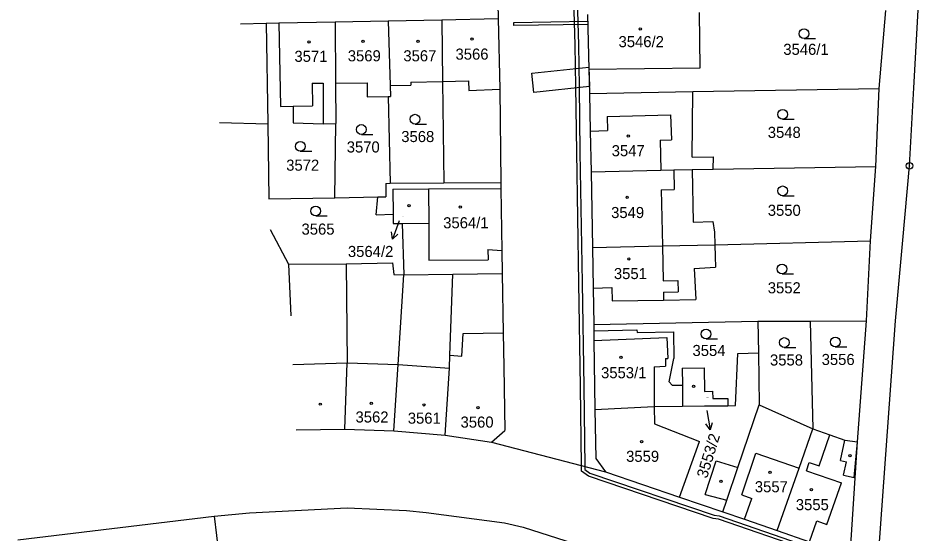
# Model space of a CAD drawing. Extents: x -735092 to -733385, y -1122435 to -1118992.
# Drawn here: x -734519.6 to -734381.6, y -1120521.5 to -1120442.6 of the extents above; entities that cross this region are included whole.
import ezdxf

# ---------------------------------------------------------------- set-up
doc = ezdxf.new("R2010")
doc.units = 0
for name, color, linetype in [('Vrstva 1', 7, 'Continuous'), ('Vrstva 16', 7, 'Continuous'), ('Vrstva 18', 7, 'Continuous'), ('Vrstva 19', 7, 'Continuous'), ('Vrstva 25', 7, 'Continuous'), ('Vrstva 27', 7, 'Continuous'), ('Vrstva 4', 7, 'Continuous')]:
    doc.layers.add(name, color=color, linetype=linetype)

msp = doc.modelspace()

# ---------------------------------------------------------------- linework, layer by layer
at = {"layer": 'Vrstva 1'}
for points in [[(-734446.27, -1120428.83), (-734446, -1120442.67)], [(-734415.04, -1120450.21), (-734415.14, -1120441.75)], [(-734387.57, -1120453.38), (-734386.57, -1120441.43)], [(-734382.27, -1120453.29), (-734381.62, -1120441.37)], [(-734471, -1120443.18), (-734462.86, -1120443.01)], [(-734462.86, -1120443.01), (-734454.63, -1120442.84)], [(-734462.86, -1120443.01), (-734462.53, -1120452.92)], [(-734454.63, -1120442.84), (-734446, -1120442.67)], [(-734454.63, -1120442.84), (-734454.52, -1120452.31)], [(-734446, -1120442.67), (-734445.73, -1120453.47)], [(-734432.29, -1120442.03), (-734432.06, -1120450.41)], [(-734485.51, -1120443.46), (-734481.53, -1120443.39)], [(-734481.53, -1120443.39), (-734479.59, -1120443.33)], [(-734481.53, -1120443.39), (-734481.32, -1120458.79)], [(-734479.59, -1120443.33), (-734471, -1120443.18)], [(-734479.59, -1120443.33), (-734479.34, -1120456.13)], [(-734471, -1120443.18), (-734470.93, -1120452.55)], [(-734432.06, -1120450.41), (-734415.04, -1120450.21)], [(-734432.06, -1120450.41), (-734431.96, -1120454.14)], [(-734470.93, -1120452.55), (-734466.09, -1120452.52)], [(-734470.93, -1120452.55), (-734470.88, -1120458.73)], [(-734466.09, -1120452.52), (-734466.05, -1120454.66)], [(-734459.38, -1120452.41), (-734454.52, -1120452.31)], [(-734459.38, -1120452.41), (-734459.37, -1120452.85)], [(-734454.52, -1120452.31), (-734454.34, -1120467.86)], [(-734462.53, -1120452.92), (-734459.37, -1120452.85)], [(-734462.53, -1120452.92), (-734462.47, -1120454.6)], [(-734445.73, -1120453.47), (-734445.59, -1120467.79)], [(-734431.96, -1120454.14), (-734416.16, -1120453.87)], [(-734431.96, -1120454.14), (-734431.87, -1120459.91)], [(-734416.22, -1120463.89), (-734416.16, -1120453.87)], [(-734416.16, -1120453.87), (-734387.57, -1120453.38)], [(-734388.06, -1120465.33), (-734387.57, -1120453.38)], [(-734382.92, -1120465.24), (-734382.27, -1120453.29)], [(-734466.05, -1120454.66), (-734462.86, -1120454.61)], [(-734462.86, -1120454.61), (-734462.47, -1120454.6)], [(-734462.86, -1120454.61), (-734462.53, -1120467.92)], [(-734479.34, -1120456.13), (-734477.42, -1120456.1)], [(-734477.42, -1120456.1), (-734477.39, -1120458.64)], [(-734488.73, -1120458.58), (-734481.32, -1120458.79)], [(-734481.32, -1120458.79), (-734481.16, -1120470.29)], [(-734477.39, -1120458.64), (-734472.79, -1120458.79)], [(-734472.79, -1120458.79), (-734470.88, -1120458.73)], [(-734471.01, -1120470.13), (-734470.88, -1120458.73)], [(-734431.87, -1120459.91), (-734431.75, -1120466.18)], [(-734416.22, -1120463.89), (-734412.98, -1120463.85)], [(-734413.01, -1120465.75), (-734412.98, -1120463.85)], [(-734431.75, -1120466.18), (-734421.05, -1120465.89)], [(-734431.75, -1120466.18), (-734431.54, -1120477.76)], [(-734421.05, -1120465.89), (-734419.06, -1120465.85)], [(-734419.06, -1120465.85), (-734416.23, -1120465.81)], [(-734416.23, -1120465.81), (-734413.01, -1120465.75)], [(-734416.23, -1120465.81), (-734416.11, -1120473.9)], [(-734413.01, -1120465.75), (-734388.06, -1120465.33)], [(-734388.88, -1120476.75), (-734388.06, -1120465.33)], [(-734383.96, -1120476.63), (-734382.92, -1120465.24)], [(-734463.23, -1120467.93), (-734462.53, -1120467.92)], [(-734463.23, -1120467.93), (-734463.22, -1120470)], [(-734462.53, -1120467.92), (-734454.34, -1120467.86)], [(-734454.34, -1120467.86), (-734445.59, -1120467.79)], [(-734445.59, -1120467.79), (-734445.58, -1120468.74)], [(-734462.13, -1120468.82), (-734456.67, -1120468.77)], [(-734462.13, -1120468.82), (-734462.09, -1120472.64)], [(-734456.67, -1120468.77), (-734456.62, -1120474.03)], [(-734445.58, -1120468.74), (-734445.43, -1120478.24)], [(-734481.16, -1120470.29), (-734471.01, -1120470.13)], [(-734471.01, -1120470.13), (-734464.43, -1120470.02)], [(-734464.67, -1120472.78), (-734464.43, -1120470.02)], [(-734464.43, -1120470.02), (-734463.22, -1120470)], [(-734464.67, -1120472.78), (-734462.09, -1120472.64)], [(-734462.09, -1120472.64), (-734462.08, -1120474.08)], [(-734462.08, -1120474.08), (-734460.71, -1120474.07)], [(-734460.71, -1120474.07), (-734456.62, -1120474.03)], [(-734460.71, -1120474.07), (-734460.46, -1120481.94)], [(-734416.11, -1120473.9), (-734413.05, -1120473.76)], [(-734413.05, -1120473.76), (-734412.8, -1120475.42)], [(-734480.92, -1120474.99), (-734478.11, -1120480.33)], [(-734412.8, -1120475.42), (-734412.75, -1120477.33)], [(-734431.54, -1120477.76), (-734420.8, -1120477.52)], [(-734420.8, -1120477.52), (-734412.75, -1120477.33)], [(-734412.75, -1120477.33), (-734388.88, -1120476.75)], [(-734412.75, -1120477.33), (-734412.7, -1120479.12)], [(-734389.53, -1120489.03), (-734388.88, -1120476.75)], [(-734385.09, -1120489.02), (-734383.96, -1120476.63)], [(-734445.43, -1120478.24), (-734445.38, -1120481.75)], [(-734431.54, -1120477.76), (-734431.42, -1120484)], [(-734478.11, -1120480.33), (-734469.27, -1120480.25)], [(-734478.11, -1120480.33), (-734477.78, -1120488.25)], [(-734469.27, -1120480.25), (-734462.16, -1120480.12)], [(-734469.27, -1120480.25), (-734469.15, -1120495.47)], [(-734462.16, -1120480.12), (-734461.98, -1120481.92)], [(-734412.7, -1120479.12), (-734412.66, -1120480.8)], [(-734452.96, -1120481.85), (-734445.38, -1120481.75)], [(-734445.38, -1120481.75), (-734445.22, -1120490.86)], [(-734415.92, -1120480.98), (-734412.66, -1120480.8)], [(-734415.92, -1120480.98), (-734415.66, -1120485.75)], [(-734461.98, -1120481.92), (-734460.46, -1120481.94)], [(-734461.31, -1120495.71), (-734460.46, -1120481.94)], [(-734460.46, -1120481.94), (-734452.96, -1120481.85)], [(-734453.37, -1120494.29), (-734452.96, -1120481.85)], [(-734431.42, -1120484), (-734428.54, -1120483.9)], [(-734431.42, -1120484), (-734431.34, -1120489.59)], [(-734428.54, -1120483.9), (-734428.52, -1120485.92)], [(-734428.52, -1120485.92), (-734420.62, -1120485.83)], [(-734420.62, -1120485.83), (-734415.66, -1120485.75)], [(-734431.34, -1120489.59), (-734406.15, -1120489.06)], [(-734431.34, -1120489.59), (-734431.33, -1120490.54)], [(-734406.15, -1120489.06), (-734398.14, -1120489.04)], [(-734406.15, -1120489.06), (-734406.08, -1120493.89)], [(-734398.14, -1120489.04), (-734389.53, -1120489.03)], [(-734398.14, -1120489.04), (-734397.75, -1120505.58)], [(-734390.91, -1120507.57), (-734389.53, -1120489.03)], [(-734387.77, -1120526.48), (-734385.09, -1120489.02)], [(-734445.22, -1120490.86), (-734445.1, -1120496.04)], [(-734431.33, -1120490.54), (-734424.71, -1120490.41)], [(-734431.33, -1120490.54), (-734431.3, -1120492.03)], [(-734424.71, -1120490.41), (-734424.7, -1120490.82)], [(-734424.7, -1120490.82), (-734419.1, -1120490.71)], [(-734419.1, -1120490.71), (-734419.03, -1120494.77)], [(-734431.3, -1120492.03), (-734431.14, -1120502.61)], [(-734409.61, -1120501.98), (-734409.23, -1120494.03)], [(-734409.23, -1120494.03), (-734406.08, -1120493.89)], [(-734406.08, -1120493.89), (-734405.96, -1120501.91)], [(-734469.48, -1120505.62), (-734469.15, -1120495.47)], [(-734453.44, -1120496.25), (-734453.37, -1120494.29)], [(-734419.78, -1120498.36), (-734419.03, -1120494.77)], [(-734461.99, -1120505.86), (-734461.31, -1120495.71)], [(-734454.13, -1120506.52), (-734453.44, -1120496.25)], [(-734445.1, -1120496.04), (-734444.95, -1120505.82)], [(-734417.78, -1120496.27), (-734414.42, -1120496.22)], [(-734417.78, -1120496.27), (-734417.74, -1120498.85)], [(-734414.42, -1120496.22), (-734414.37, -1120499.82)], [(-734419.78, -1120498.36), (-734419.29, -1120498.88)], [(-734419.29, -1120498.88), (-734417.74, -1120498.85)], [(-734417.74, -1120498.85), (-734417.7, -1120502.09)], [(-734414.37, -1120499.82), (-734413.12, -1120499.8)], [(-734413.12, -1120499.8), (-734413.09, -1120500.91)], [(-734413.09, -1120500.91), (-734410.79, -1120500.92)], [(-734410.79, -1120500.92), (-734410.79, -1120502.03)], [(-734431.14, -1120502.61), (-734422.05, -1120502.15)], [(-734422.05, -1120502.15), (-734417.7, -1120502.09)], [(-734417.7, -1120502.09), (-734414.34, -1120502.04)], [(-734414.34, -1120502.04), (-734410.79, -1120502.03)], [(-734410.79, -1120502.03), (-734409.61, -1120501.98)], [(-734409.24, -1120511.51), (-734405.96, -1120501.91)], [(-734405.96, -1120501.91), (-734397.75, -1120505.58)], [(-734431.14, -1120502.61), (-734431.02, -1120510.11)], [(-734476.96, -1120505.73), (-734469.48, -1120505.62)], [(-734469.48, -1120505.62), (-734461.99, -1120505.86)], [(-734461.99, -1120505.86), (-734454.13, -1120506.52)], [(-734454.13, -1120506.52), (-734447, -1120507.62)], [(-734447, -1120507.62), (-734444.95, -1120505.82)], [(-734399.86, -1120511.59), (-734397.75, -1120505.58)], [(-734397.75, -1120505.58), (-734395.15, -1120506.51)], [(-734395.15, -1120506.51), (-734392.84, -1120507.28)], [(-734447, -1120507.62), (-734429.53, -1120512.17)], [(-734392.84, -1120507.28), (-734390.91, -1120507.57)], [(-734392.04, -1120524.99), (-734390.91, -1120507.57)], [(-734431.02, -1120510.11), (-734429.53, -1120512.17)], [(-734410.95, -1120516.52), (-734409.24, -1120511.51)], [(-734403.22, -1120521.16), (-734399.86, -1120511.59)], [(-734429.53, -1120512.17), (-734418.17, -1120516.05)], [(-734418.17, -1120516.05), (-734411.56, -1120518.3)], [(-734411.56, -1120518.3), (-734410.95, -1120516.52)], [(-734519.6, -1120522.59), (-734489.53, -1120518.96)], [(-734489.53, -1120518.96), (-734484.09, -1120518.47)], [(-734489.53, -1120518.96), (-734488.81, -1120524.89)], [(-734484.09, -1120518.47), (-734469.13, -1120517.66)], [(-734469.13, -1120517.66), (-734460.05, -1120518.1)], [(-734460.05, -1120518.1), (-734457.02, -1120518.38)], [(-734457.02, -1120518.38), (-734445.02, -1120519.97)], [(-734411.56, -1120518.3), (-734408.23, -1120519.44)], [(-734445.02, -1120519.97), (-734442.14, -1120520.65)], [(-734408.23, -1120519.44), (-734403.22, -1120521.16)], [(-734442.14, -1120520.65), (-734434.32, -1120523.15)], [(-734403.22, -1120521.16), (-734398.24, -1120522.87)]]:
    msp.add_lwpolyline(points, dxfattribs=at)
at = {"layer": 'Vrstva 25'}
for points in [[(-734399.09, -1120445.73), (-734397.34, -1120445.73)], [(-734402.38, -1120458.1), (-734400.63, -1120458.1)], [(-734458.73, -1120458.84), (-734456.98, -1120458.84)], [(-734466.96, -1120460.42), (-734465.21, -1120460.42)], [(-734476.32, -1120463.01), (-734474.57, -1120463.01)], [(-734402.38, -1120469.83), (-734400.63, -1120469.83)], [(-734473.95, -1120472.93), (-734472.2, -1120472.93)], [(-734461.16, -1120473.66), (-734462.2, -1120476.473)], [(-734461.384, -1120475.709), (-734462.2, -1120476.473), (-734462.322, -1120475.362)], [(-734402.47, -1120481.8), (-734400.72, -1120481.8)], [(-734414.11, -1120491.78), (-734412.36, -1120491.78)], [(-734402.12, -1120493.08), (-734400.37, -1120493.08)], [(-734394.3, -1120492.99), (-734392.55, -1120492.99)], [(-734414.01, -1120502.75), (-734413.464, -1120505.699)], [(-734413.154, -1120504.625), (-734413.464, -1120505.699), (-734414.137, -1120504.807)]]:
    msp.add_lwpolyline(points, dxfattribs=at)
for centre, radius in [((-734424.19, -1120444.26), 0.175), ((-734399.09, -1120444.98), 0.75), ((-734449.99, -1120445.8), 0.175), ((-734474.98, -1120446.25), 0.175), ((-734466.69, -1120446.14), 0.175), ((-734458.27, -1120446.14), 0.175), ((-734402.38, -1120457.35), 0.75), ((-734458.73, -1120458.09), 0.75), ((-734466.96, -1120459.67), 0.75), ((-734426.04, -1120460.67), 0.175), ((-734476.32, -1120462.26), 0.75), ((-734382.92, -1120465.24), 0.5), ((-734382.92, -1120465.24), 0.032), ((-734402.38, -1120469.08), 0.75), ((-734426.21, -1120470.09), 0.175), ((-734473.95, -1120472.18), 0.75), ((-734459.64, -1120471.33), 0.175), ((-734451.8, -1120471.56), 0.175), ((-734425.95, -1120479.51), 0.175), ((-734402.47, -1120481.05), 0.75), ((-734414.11, -1120491.03), 0.75), ((-734402.12, -1120492.33), 0.75), ((-734394.3, -1120492.24), 0.75), ((-734427.16, -1120494.61), 0.175), ((-734416.03, -1120499.06), 0.175), ((-734473.27, -1120501.78), 0.175), ((-734465.44, -1120501.66), 0.175), ((-734457.37, -1120501.89), 0.175), ((-734449.08, -1120502.34), 0.175), ((-734423.99, -1120507.54), 0.175), ((-734392.06, -1120509.68), 0.175), ((-734404.3, -1120512.24), 0.175), ((-734411.84, -1120513.61), 0.175), ((-734397.97, -1120514.9), 0.175)]:
    msp.add_circle(centre, radius, dxfattribs=at)
at = {"layer": 'Vrstva 27'}
for points in [[(-734398.54, -1120524.11), (-734412.23, -1120519.41), (-734413, -1120519.3), (-734432.16, -1120512.8), (-734433.2, -1120512.08), (-734433.21, -1120511.21), (-734433.35, -1120499.14), (-734433.61, -1120483.19), (-734433.95, -1120463.13), (-734434.08, -1120453.1), (-734434.18, -1120446.74), (-734434.37, -1120439.7)], [(-734433.87, -1120439.69), (-734433.68, -1120446.73), (-734433.58, -1120453.08), (-734433.45, -1120463.13), (-734433.11, -1120483.19), (-734432.85, -1120499.14), (-734432.71, -1120511.34), (-734432.7, -1120511.82), (-734431.94, -1120512.34), (-734412.88, -1120518.81), (-734412.11, -1120518.92), (-734398.36, -1120523.65)], [(-734443.58, -1120443.25), (-734432.26, -1120443.07), (-734432.25, -1120443.57), (-734443.57, -1120443.75), (-734443.58, -1120443.25)], [(-734440.82, -1120451.01), (-734432.07, -1120450.09)], [(-734440.51, -1120453.99), (-734440.82, -1120451.01)], [(-734432.07, -1120450.09), (-734431.99, -1120453.09)], [(-734431.99, -1120453.09), (-734440.51, -1120453.99)]]:
    msp.add_lwpolyline(points, dxfattribs=at)
at = {"layer": 'Vrstva 4'}
for points in [[(-734474.5, -1120452.57), (-734474.43, -1120456.04)], [(-734474.5, -1120452.57), (-734472.8, -1120452.57)], [(-734472.8, -1120452.57), (-734472.79, -1120458.79)], [(-734454.52, -1120452.31), (-734450.52, -1120452.22)], [(-734450.52, -1120452.22), (-734450.46, -1120453.67)], [(-734450.46, -1120453.67), (-734445.73, -1120453.47)], [(-734477.42, -1120456.1), (-734474.43, -1120456.04)], [(-734429.26, -1120457.7), (-734419.55, -1120457.41)], [(-734429.26, -1120457.7), (-734429.2, -1120459.84)], [(-734419.55, -1120457.41), (-734419.43, -1120461.28)], [(-734431.87, -1120459.91), (-734429.2, -1120459.84)], [(-734421.15, -1120461.32), (-734419.43, -1120461.28)], [(-734421.15, -1120461.32), (-734421.05, -1120465.89)], [(-734419.06, -1120465.85), (-734418.99, -1120468.89)], [(-734456.67, -1120468.77), (-734445.58, -1120468.74)], [(-734420.98, -1120468.93), (-734418.99, -1120468.89)], [(-734420.98, -1120468.93), (-734420.8, -1120477.52)], [(-734456.62, -1120474.03), (-734456.59, -1120479.73)], [(-734420.8, -1120477.52), (-734420.68, -1120482.85)], [(-734447.55, -1120478.06), (-734445.43, -1120478.24)], [(-734447.55, -1120478.06), (-734447.54, -1120479.65)], [(-734456.59, -1120479.73), (-734447.54, -1120479.65)], [(-734420.68, -1120482.85), (-734418.42, -1120482.8)], [(-734418.42, -1120482.8), (-734418.41, -1120484.57)], [(-734420.65, -1120484.61), (-734418.41, -1120484.57)], [(-734420.65, -1120484.61), (-734420.62, -1120485.83)], [(-734451.55, -1120494.4), (-734451.34, -1120490.97)], [(-734451.34, -1120490.97), (-734445.22, -1120490.86)], [(-734431.3, -1120492.03), (-734420.11, -1120491.57)], [(-734420.11, -1120491.57), (-734419.97, -1120494.77)], [(-734477.44, -1120495.68), (-734469.15, -1120495.47)], [(-734469.15, -1120495.47), (-734461.31, -1120495.71)], [(-734453.37, -1120494.29), (-734451.55, -1120494.4)], [(-734420.34, -1120494.79), (-734419.97, -1120494.77)], [(-734420.34, -1120494.79), (-734420.34, -1120495.98)], [(-734461.31, -1120495.71), (-734453.44, -1120496.25)], [(-734422.08, -1120496.06), (-734420.34, -1120495.98)], [(-734422.08, -1120496.06), (-734422.05, -1120502.15)], [(-734422.05, -1120502.15), (-734422.04, -1120504.79)], [(-734422.04, -1120504.79), (-734415.12, -1120507.51)], [(-734396.76, -1120511.26), (-734395.15, -1120506.51)], [(-734418.17, -1120516.05), (-734415.12, -1120507.51)], [(-734393.52, -1120510.41), (-734392.84, -1120507.28)], [(-734391.41, -1120513.04), (-734390.91, -1120507.57)], [(-734408.65, -1120515.7), (-734406.46, -1120509.32)], [(-734406.46, -1120509.32), (-734399.86, -1120511.59)], [(-734414.23, -1120515.61), (-734412.57, -1120510.46)], [(-734412.57, -1120510.46), (-734409.24, -1120511.51)], [(-734398.72, -1120511.98), (-734398.3, -1120510.73)], [(-734398.3, -1120510.73), (-734396.76, -1120511.26)], [(-734393.52, -1120510.41), (-734392.58, -1120510.61)], [(-734393.03, -1120512.67), (-734392.58, -1120510.61)], [(-734398.72, -1120511.98), (-734393.36, -1120513.82)], [(-734393.03, -1120512.67), (-734391.41, -1120513.04)], [(-734395.58, -1120520.21), (-734393.36, -1120513.82)], [(-734414.23, -1120515.61), (-734410.95, -1120516.52)], [(-734408.65, -1120515.7), (-734407.09, -1120516.23)], [(-734408.23, -1120519.44), (-734407.09, -1120516.23)], [(-734398.24, -1120522.87), (-734397.13, -1120519.67)], [(-734397.13, -1120519.67), (-734395.58, -1120520.21)]]:
    msp.add_lwpolyline(points, dxfattribs=at)

# ---------------------------------------------------------------- texts
at = {"layer": 'Vrstva 16'}
msp.add_text('3564/2', height=1.7, dxfattribs=at).set_placement((-734469.017, -1120479.22))
msp.add_text('3553/2', height=1.7, rotation=73.10058, dxfattribs=at).set_placement((-734413.967, -1120513.249))
at = {"layer": 'Vrstva 18'}
for s, p in [('3546/1', (-734402.268, -1120448.23)), ('3548', (-734404.65, -1120460.96)), ('3568', (-734460.84, -1120461.6)), ('3570', (-734469.2, -1120463.2)), ('3572', (-734478.48, -1120465.99)), ('3550', (-734404.65, -1120472.91)), ('3565', (-734476.13, -1120475.79)), ('3552', (-734404.65, -1120484.79)), ('3554', (-734416.19, -1120494.4)), ('3558', (-734404.31, -1120495.86)), ('3556', (-734396.39, -1120495.78))]:
    msp.add_text(s, height=1.7, dxfattribs=at).set_placement(p)
at = {"layer": 'Vrstva 19'}
for s, height, p in [('3546/2', 1.7, (-734427.528, -1120447.05)), ('3566', 1.7, (-734452.52, -1120448.96)), ('3571', 1.7, (-734477.22, -1120449.3)), ('3569', 1.7, (-734469.04, -1120449.22)), ('3567', 1.7, (-734460.52, -1120449.22)), ('3547', 1.7, (-734428.58, -1120463.77)), ('3549', 1.7, (-734428.67, -1120473.25)), ('3564/2', 0.1, (-734460.81, -1120473.06)), ('3564/1', 1.7, (-734454.41, -1120474.82)), ('3551', 1.7, (-734428.24, -1120482.61)), ('3553/1', 1.7, (-734430.21, -1120497.81)), ('3553/2', 0.1, (-734414.12, -1120500.86)), ('3562', 1.7, (-734467.85, -1120504.6)), ('3561', 1.7, (-734459.84, -1120504.78)), ('3560', 1.7, (-734451.75, -1120505.38)), ('3559', 1.7, (-734426.37, -1120510.63)), ('3557', 1.7, (-734406.63, -1120515.29)), ('3555', 1.7, (-734400.35, -1120518.04))]:
    msp.add_text(s, height=height, dxfattribs=at).set_placement(p)

doc.saveas('drawing.dxf')
